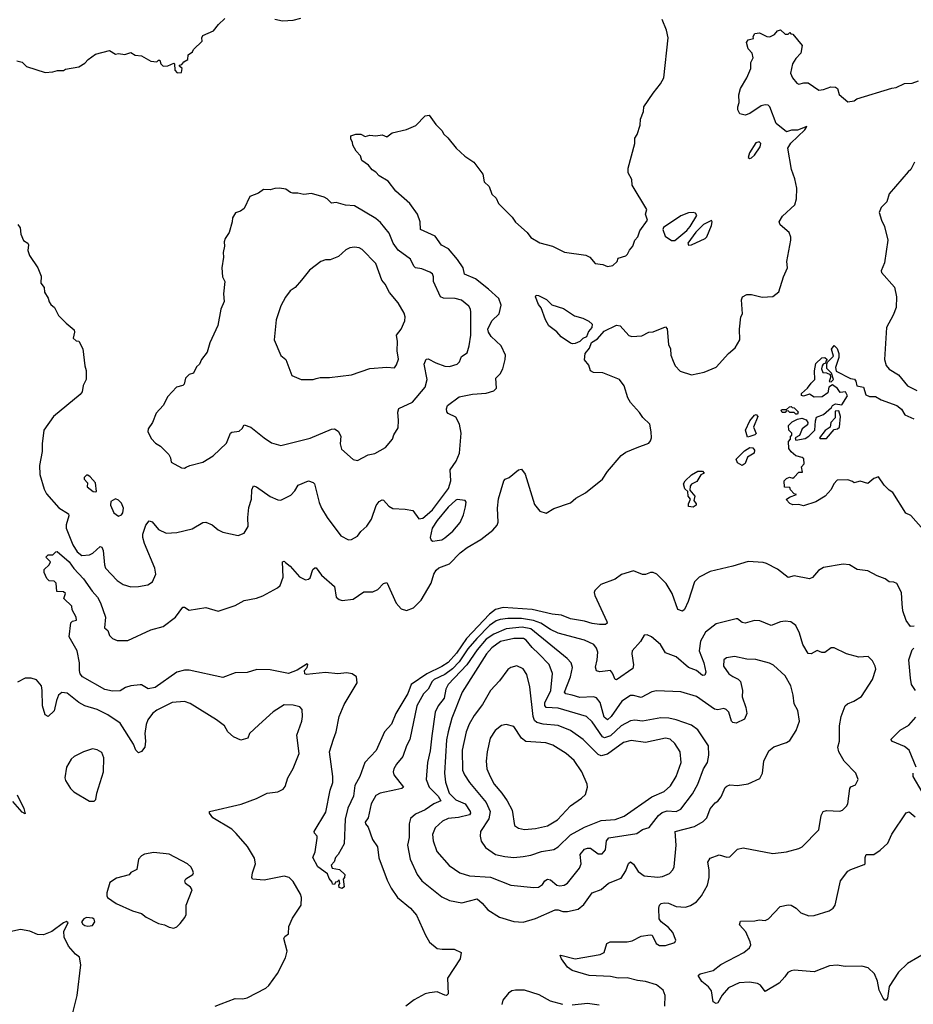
# Model space of a CAD drawing. Extents: x 2056909 to 2160450, y 827444 to 1016825.
# Tile 326 of 501: x 2065070 to 2070902, y 959347 to 965774. Entities that reach past the tile are written whole.
import ezdxf

# ---------------------------------------------------------------- set-up
doc = ezdxf.new("R2010")
doc.units = 0

msp = doc.modelspace()

# ---------------------------------------------------------------- linework, layer by layer
at = {"layer": '0CON10XD'}
for points in [[(2065050, 965505), (2065085, 965496.7), (2065115, 965468.8), (2065235, 965430), (2065285, 965433.8), (2065316.4, 965443.6), (2065355, 965443.3), (2065368.3, 965451.7), (2065455, 965466.7), (2065495, 965490), (2065517.5, 965515), (2065565, 965550), (2065655, 965572.5), (2065695, 965550), (2065715, 965553.3), (2065755, 965547.5), (2065795, 965560), (2065823.6, 965543.6), (2065865, 965537.5), (2065925, 965502.5), (2065965, 965500), (2065975, 965510), (2065985, 965510), (2065990, 965485), (2066005, 965470), (2066037, 965473), (2066075, 965490), (2066080, 965485), (2066082.5, 965445), (2066098.3, 965428.3), (2066125, 965430), (2066130, 965455), (2066111.7, 965471.7), (2066111.7, 965478.3), (2066128.3, 965481.7), (2066141.7, 965498.3), (2066166.4, 965513.6), (2066170, 965545), (2066196.4, 965563.6), (2066205, 965580), (2066260, 965635), (2066257.5, 965655), (2066265, 965670), (2066335, 965702.5), (2066367, 965743), (2066408.3, 965781.7)], [(2066735, 965776.7), (2066785, 965766.7), (2066855, 965770), (2066905, 965783.3)], [(2067728.6, 962545), (2067763.7, 962575), (2067867.5, 962715), (2067883, 962763), (2067878.9, 962835), (2067917.5, 962892.5), (2067939.6, 962945), (2067950.6, 963075), (2067939.2, 963135), (2067915, 963178.8), (2067865, 963203.8), (2067856.7, 963215), (2067854.2, 963235), (2067862.5, 963255), (2067937.9, 963312.1), (2068025, 963329.2), (2068115, 963336.2), (2068165, 963351.2), (2068181.7, 963368.3), (2068176.2, 963435), (2068205, 963463.3), (2068223.8, 963495), (2068238.8, 963555), (2068240, 963585), (2068211.2, 963645), (2068146.9, 963706.9), (2068129.2, 963735), (2068125.4, 963755), (2068151.1, 963808.9), (2068198.1, 963855), (2068211.7, 963911.7), (2068196.5, 963955), (2068128.5, 964015), (2068045, 964082.3), (2067972.2, 964112.3), (2067963.4, 964155), (2067927.8, 964207.8), (2067868.5, 964278.5), (2067822.3, 964302.3), (2067781.6, 964361.6), (2067685.5, 964405.5), (2067682.5, 964455), (2067666.7, 964505), (2067616, 964575), (2067525.5, 964655.5), (2067475, 964720), (2067415, 964754.2), (2067395, 964779.2), (2067370, 964795), (2067346.7, 964825), (2067303.3, 964855), (2067293.3, 964885), (2067266.2, 964915), (2067244.1, 964954.1), (2067242.5, 964975), (2067230, 964995), (2067230, 965015), (2067263.9, 965026.1), (2067295, 965026.7), (2067325, 965012.5), (2067355, 965020), (2067395, 965016.7), (2067435, 965023.3), (2067465, 965010), (2067500, 965035), (2067595, 965056.7), (2067656.1, 965083.9), (2067715, 965147.5), (2067741.7, 965151.7), (2067785, 965090), (2067825, 965050), (2067837, 965027), (2067863.9, 965003.9), (2067917.5, 964935), (2067975, 964883.3), (2068032.5, 964845), (2068093.3, 964765), (2068100, 964715), (2068133.8, 964685), (2068150, 964635), (2068178.3, 964608.3), (2068194, 964575), (2068283.8, 964485), (2068305, 964453.3), (2068382, 964385), (2068405, 964352), (2068465, 964318), (2068547.5, 964295), (2068625, 964256), (2068765, 964238), (2068790, 964225), (2068825, 964183.8), (2068876.4, 964176.4), (2068905, 964163.3), (2068940.7, 964169.3), (2068970, 964195), (2068975, 964217.5), (2069025, 964232.5), (2069036.2, 964243.8), (2069049.3, 964270.7), (2069071.2, 964295), (2069083.8, 964335), (2069104.2, 964355.8), (2069116.7, 964395), (2069167.5, 964465), (2069153.3, 964505), (2069162.5, 964535), (2069066.2, 964695), (2069065, 964730), (2069041.2, 964775), (2069040, 964805), (2069083.8, 964965), (2069085, 965000), (2069100, 965025), (2069120, 965085), (2069121.2, 965125), (2069140, 965175), (2069144, 965205), (2069204.5, 965295.5), (2069252.9, 965355), (2069273.8, 965395), (2069301.2, 965655), (2069291.2, 965705), (2069263.3, 965775)], [(2067231.2, 960668.8), (2067212, 960628), (2067194.4, 960555), (2067186.9, 960395), (2067148.8, 960325), (2067131.2, 960305), (2067122.5, 960277.5), (2067103.3, 960255), (2067110, 960235), (2067157.7, 960227.7), (2067191.2, 960195), (2067190, 960175), (2067180, 960165), (2067187.5, 960115), (2067175, 960103.3), (2067155, 960110), (2067152.5, 960125), (2067160, 960135), (2067155, 960160), (2067142.5, 960147.5), (2067130, 960145), (2067125, 960130), (2067111.7, 960131.7), (2067110, 960145), (2067088.3, 960168.3), (2067078.8, 960198.8), (2067014.7, 960244.7), (2066983.3, 960305), (2066997.4, 960342.6), (2067011.2, 960431.2), (2067010, 960445), (2066993.3, 960465), (2066992.5, 960475), (2067067.6, 960602.4), (2067095.9, 960745), (2067112.3, 960795), (2067113.8, 960835), (2067092, 960995), (2067118.3, 961078.3), (2067135.5, 961125), (2067155.4, 961225), (2067186.2, 961305), (2067271.9, 961445), (2067267.1, 961485), (2067238.8, 961505), (2067205, 961510.4), (2067145, 961503.9), (2067065, 961512.7), (2066940.6, 961500.6), (2066930, 961505), (2066927.5, 961525), (2066945.6, 961545), (2066950, 961565), (2066945, 961570), (2066880.8, 961529.2), (2066825, 961505.5), (2066705, 961531.1), (2066617, 961533), (2066555, 961512.5), (2066475, 961510.8), (2066395, 961480), (2066175, 961528.5), (2066145, 961528.8), (2066094.7, 961515.3), (2065954.3, 961414.3), (2065907, 961407), (2065865, 961432.5), (2065855, 961432.5), (2065795, 961426.7), (2065760, 961415), (2065726.1, 961393.9), (2065675, 961391.2), (2065625, 961402.5), (2065478.8, 961485), (2065465, 961503.3), (2065459.2, 961525), (2065459.2, 961575), (2065444.1, 961654.1), (2065392.5, 961745), (2065403, 961837), (2065415, 961847.5), (2065440, 961855), (2065437.5, 961875), (2065413, 961923), (2065410, 961945), (2065356.7, 961995), (2065368.3, 962028.3), (2065355, 962040), (2065311.7, 962041.7), (2065307, 962097), (2065295, 962110), (2065261.7, 962111.7), (2065247, 962127), (2065230, 962165), (2065230, 962185), (2065262.5, 962215), (2065270, 962235), (2065240, 962265), (2065255, 962280), (2065285, 962280), (2065305, 962300), (2065315, 962302.5), (2065392.9, 962235), (2065422.7, 962192.7), (2065485, 962124.3), (2065542.9, 962042.9), (2065577.1, 962005), (2065597.6, 961967.6), (2065629.6, 961875), (2065622.9, 961805), (2065645, 961786.7), (2065655.6, 961755), (2065674.7, 961734.7), (2065705, 961722.7), (2065775, 961721.5), (2065925, 961792.5), (2066006.2, 961813.8), (2066086, 961875), (2066135, 961940), (2066145, 961940), (2066175, 961920), (2066285, 961936.9), (2066365, 961913.3), (2066475, 961949.5), (2066535, 961983.6), (2066615, 961998.4), (2066656.3, 962013.7), (2066752, 962065), (2066769.6, 962080.4), (2066788.1, 962135), (2066784.2, 962235), (2066795, 962238.8), (2066805, 962231.2), (2066835, 962206), (2066895, 962138), (2066935, 962118.8), (2066955, 962121.2), (2066965, 962130), (2066982.5, 962185), (2066995, 962196.2), (2067005, 962196.2), (2067038.6, 962148.6), (2067124, 962075), (2067135.8, 962005), (2067155, 961988.6), (2067175, 961982.2), (2067245, 961990.6), (2067315, 962038.5), (2067375, 962038.8), (2067406.2, 962053.8), (2067444, 962095), (2067465, 962101.2), (2067526.9, 961965), (2067558.6, 961928.6), (2067595, 961918.1), (2067640.8, 961935), (2067689.5, 961985), (2067755, 962095.7), (2067773.1, 962155), (2067788.6, 962181.4), (2067805, 962195.3), (2067875, 962221.3), (2067945, 962293.9), (2067990.6, 962329.4), (2068079.6, 962380.4), (2068156.9, 962443.1), (2068185.3, 962474.7), (2068192.7, 962495), (2068187.9, 962585), (2068193.9, 962646.1), (2068228.8, 962765), (2068237.5, 962775), (2068265, 962786.2), (2068325, 962836), (2068345, 962840), (2068367.6, 962807.6), (2068429.1, 962609.1), (2068465, 962566.7), (2068505, 962553.3), (2068555.7, 962584.3), (2068665, 962621.4), (2068698.3, 962651.7), (2068762, 962685), (2068872.5, 962775), (2068905.6, 962825), (2068995, 962930), (2069025, 962952), (2069098.9, 962981.1), (2069175, 963010.8), (2069185.8, 963025), (2069192.5, 963045), (2069192, 963085), (2069182.5, 963135), (2069136.9, 963176.9), (2069115, 963210.6), (2069055.5, 963275.5), (2069039.2, 963305), (2069015, 963383.3), (2068984.5, 963425), (2068875, 963470), (2068815, 963471.9), (2068795, 963481.2), (2068785, 963520), (2068755, 963553.3), (2068759.3, 963595), (2068789.3, 963630.7), (2068802.4, 963667.6), (2068839.9, 963690.1), (2068885, 963740), (2068965, 963780.6), (2068988.8, 963775), (2069045, 963713.3), (2069065, 963706), (2069130.5, 963709.5), (2069175, 963733.8), (2069205, 963737.5), (2069285, 963768.8), (2069296.1, 963756.1), (2069304.3, 963655), (2069317.5, 963625), (2069319.2, 963585), (2069333.8, 963545), (2069348, 963515), (2069379.5, 963479.5), (2069455, 963456), (2069537.3, 963472.7), (2069615, 963506.2), (2069695.8, 963595), (2069738.3, 963631.7), (2069769.2, 963685), (2069767.5, 963755), (2069776.7, 963835), (2069786.2, 963855), (2069780.8, 963945), (2069786.2, 963965), (2069815, 963980), (2069845, 963980), (2069915, 963964), (2069985, 963966.7), (2070025, 963997.5), (2070053.8, 964095), (2070080, 964155), (2070075.9, 964195.9), (2070102, 964335), (2070102, 964355), (2070091.2, 964385), (2070033.8, 964435), (2070026.2, 964455), (2070047.9, 964492.1), (2070128, 964565), (2070140, 964605), (2070140.6, 964675), (2070128.1, 964735), (2070106.5, 964796.5), (2070082.9, 964935), (2070102.5, 964967.5), (2070193.8, 965055), (2070206, 965076), (2070146.4, 965053.6), (2070107.9, 965052.1), (2070075, 965041.4), (2070007.3, 965097.3), (2069965.4, 965205), (2069955, 965216.4), (2069935, 965218.8), (2069909.1, 965210.9), (2069835, 965161.1), (2069805, 965150), (2069770, 965160), (2069757.5, 965185), (2069757.5, 965205), (2069766.1, 965233.9), (2069763.9, 965283.9), (2069774, 965325), (2069816.2, 965395), (2069842.5, 965455), (2069842.5, 965495), (2069856.7, 965525), (2069850, 965555), (2069823.3, 965585), (2069812.5, 965625), (2069825, 965642.5), (2069858.3, 965651.7), (2069857.5, 965665), (2069866.7, 965683.3), (2069898.3, 965688.3), (2069945, 965663.8), (2069965, 965663.3), (2069995, 965677.5), (2070015, 965702.5), (2070035, 965707.5), (2070065, 965680), (2070085, 965680), (2070095, 965690), (2070101.7, 965681.7), (2070115, 965680), (2070176.7, 965605), (2070166.7, 965555), (2070135, 965521.2), (2070114, 965485), (2070101.2, 965425), (2070113.3, 965395), (2070140.7, 965360.7), (2070155, 965353.3), (2070187, 965363), (2070215, 965362.5), (2070285, 965313.8), (2070315, 965318), (2070364.1, 965335.9), (2070395, 965333.3), (2070406.7, 965325), (2070417.5, 965285), (2070475, 965237.5), (2070515, 965243.8), (2070533, 965257), (2070762.1, 965327.9), (2070789.3, 965330.7), (2070845, 965357.5), (2070895, 965360), (2070935, 965374.2)], [(2069835, 964868), (2069845, 964871.9), (2069865, 964890), (2069901.4, 964945), (2069905.7, 964965), (2069895, 964976.2), (2069875, 964971.2), (2069831.9, 964905), (2069824.3, 964874.3), (2069835, 964868)], [(2070910, 964845), (2070885, 964796.7), (2070869.2, 964780.8), (2070745, 964636.7), (2070728, 964585), (2070692, 964548), (2070679.4, 964515), (2070694.3, 964465), (2070714.4, 964425), (2070735.5, 964335), (2070713.2, 964186.8), (2070692.9, 964135), (2070694.2, 964125), (2070778.7, 964028.7), (2070792.5, 963965), (2070790, 963895), (2070770, 963845), (2070725.8, 963764.2), (2070713.1, 963555), (2070725, 963516.7), (2070745, 963493.8), (2070805, 963456), (2070864.7, 963384.7), (2070925, 963353.1)], [(2066145, 962847.5), (2066155, 962852.5), (2066180, 962865), (2066265, 962886.7), (2066332.3, 962927.7), (2066420.3, 963009.7), (2066445, 963076), (2066455, 963082.5), (2066501.2, 963088.8), (2066521.2, 963105), (2066535, 963130), (2066578, 963115), (2066664.6, 963044.6), (2066713, 963013), (2066775, 962994.2), (2066965, 963042.5), (2067105, 963100.6), (2067125, 963102.5), (2067148.3, 963088.3), (2067165.7, 963055), (2067161.4, 963005), (2067169.7, 962969.7), (2067245, 962902.5), (2067275, 962897.5), (2067345, 962933.8), (2067387.7, 962942.3), (2067457.7, 962982.3), (2067503.3, 963035), (2067511.2, 963065), (2067538.9, 963111.1), (2067542.9, 963157.1), (2067537, 963213), (2067545, 963236), (2067632.9, 963277.1), (2067716.5, 963375), (2067728.8, 963425), (2067708.8, 963525), (2067721.5, 963558.5), (2067735, 963561.4), (2067785, 963533.5), (2067845, 963511.8), (2067875, 963510.4), (2067925, 963525.7), (2067939.4, 963540.6), (2067954, 963576), (2067989.8, 963600.2), (2068003.6, 963645), (2068013.1, 963715), (2068013.5, 963865), (2068011.9, 963885), (2068001.4, 963905), (2067952.3, 963942.3), (2067912.5, 963955), (2067835, 963957.3), (2067815, 963965.6), (2067770, 964065), (2067770.6, 964095), (2067762.9, 964115), (2067747, 964127), (2067695, 964146.9), (2067653.6, 964153.6), (2067642.1, 964165), (2067620.6, 964210.6), (2067538.7, 964268.7), (2067506.7, 964315), (2067480.7, 964380.7), (2067425, 964450), (2067395, 964476), (2067255, 964559.2), (2067195, 964564.3), (2067135, 964580), (2067105, 964576.2), (2067076, 964605), (2067056.2, 964615), (2066975, 964640), (2066925, 964632.5), (2066885, 964642), (2066852.3, 964642.3), (2066836.4, 964646.4), (2066807.3, 964667.3), (2066765, 964673.8), (2066735, 964673.3), (2066705, 964663.3), (2066660, 964665), (2066628.3, 964641.7), (2066570.7, 964619.3), (2066535, 964542.5), (2066510, 964525), (2066477, 964513), (2066458.3, 964481.7), (2066456.7, 964455), (2066436, 964385), (2066410, 964345), (2066403.3, 964325), (2066406.2, 964295), (2066396.7, 964255), (2066400, 964225), (2066388.8, 964155), (2066393.8, 964095), (2066408, 964065), (2066398.8, 963985), (2066403.8, 963935), (2066383.3, 963885), (2066362.3, 963777.7), (2066310, 963665), (2066293.3, 963605), (2066256.7, 963555), (2066243.3, 963525), (2066222.7, 963507.3), (2066205, 963467.5), (2066175, 963457.5), (2066152.5, 963435), (2066143.3, 963395), (2066135, 963386.7), (2066092.5, 963375), (2066036.7, 963315), (2066006.2, 963255), (2065960, 963205), (2065936.1, 963143.9), (2065907, 963103), (2065906.7, 963085), (2065929.3, 963039.3), (2065955, 963010), (2065989.5, 962989.5), (2066043.3, 962935), (2066053.3, 962915), (2066057.5, 962885), (2066125, 962850), (2066145, 962847.5)], [(2069345, 964333.3), (2069422.9, 964397.1), (2069446.3, 964423.7), (2069488.6, 964495), (2069481.1, 964511.1), (2069465, 964516.5), (2069435, 964513.1), (2069385, 964494.3), (2069271.7, 964418.3), (2069267.5, 964405), (2069282.1, 964362.1), (2069323.4, 964333.4), (2069345, 964333.3)], [(2069435, 964301.4), (2069455, 964303.8), (2069543.4, 964346.6), (2069553.4, 964356.6), (2069585, 964431.2), (2069589.4, 964455), (2069585, 964463.8), (2069532.7, 964437.3), (2069482.2, 964387.8), (2069430.6, 964315), (2069435, 964301.4)], [(2065058.1, 964438.1), (2065072, 964415), (2065076.7, 964375), (2065093.9, 964333.9), (2065122.5, 964315), (2065127.5, 964305), (2065123, 964267), (2065133.3, 964235), (2065187.5, 964155), (2065209.3, 964099.3), (2065207.5, 964055), (2065230, 964025), (2065232.5, 963995), (2065255.9, 963955.9), (2065262.3, 963932.3), (2065272.5, 963915), (2065297.5, 963895), (2065323.9, 963843.9), (2065373.3, 963793.3), (2065425, 963750), (2065427.5, 963735), (2065417.5, 963695), (2065438.3, 963678.3), (2065456.4, 963676.4), (2065482.5, 963625), (2065493.9, 963513.9), (2065502.5, 963485), (2065502.5, 963425), (2065483.6, 963386.4), (2065476.7, 963345), (2065465, 963327.5), (2065290, 963185), (2065228, 963095), (2065215.7, 963005), (2065215.5, 962955), (2065199.1, 962865), (2065200, 962805), (2065229.3, 962709.3), (2065245, 962678.8), (2065325, 962588.5), (2065389.1, 962549.1), (2065391.2, 962535), (2065373.7, 962476.3), (2065373.5, 962455), (2065415.7, 962345.7), (2065445, 962301.3), (2065475, 962277.6), (2065525, 962281.1), (2065547.7, 962292.3), (2065593.8, 962335), (2065605, 962330.8), (2065615, 962308.8), (2065622.9, 962215), (2065630.5, 962195), (2065705, 962112.9), (2065745, 962087.1), (2065795, 962071.1), (2065845, 962073.3), (2065905, 962085.6), (2065935.7, 962105), (2065958.1, 962155), (2065950.5, 962195), (2065883.9, 962355), (2065873.2, 962395), (2065873.8, 962415), (2065892.5, 962475), (2065915, 962503.8), (2065935, 962496.7), (2065975, 962445.8), (2066025, 962422.5), (2066095, 962427.1), (2066195, 962450), (2066265, 962491.4), (2066285, 962494.3), (2066325, 962476.7), (2066364.2, 962444.2), (2066395, 962428.8), (2066495, 962407.5), (2066535, 962423.3), (2066560, 962465), (2066557.5, 962525), (2066565, 962590), (2066581.9, 962645), (2066585.6, 962704.4), (2066595, 962731.2), (2066615, 962725.8), (2066705, 962661.4), (2066755, 962640), (2066775, 962638), (2066839.4, 962670.6), (2066865, 962698.8), (2066886.7, 962735), (2066955, 962764.2), (2066984.2, 962754.2), (2066994.3, 962744.3), (2067025, 962623.3), (2067040, 962585), (2067075.7, 962525), (2067165.8, 962405.8), (2067215, 962380), (2067235, 962381.2), (2067275, 962402), (2067296.5, 962433.5), (2067335, 962469.2), (2067365, 962514), (2067396.3, 962603.7), (2067415, 962628.1), (2067435, 962640), (2067445, 962638), (2067478.9, 962598.9), (2067505, 962583.3), (2067585, 962580), (2067635, 962570), (2067675.4, 962515.4), (2067699.7, 962520.3), (2067728.6, 962545)], [(2066985, 963426.2), (2067005, 963431.2), (2067030.5, 963439.5), (2067090.5, 963439.5), (2067235, 963456.2), (2067355, 963497.5), (2067466.1, 963506.1), (2067515, 963501.2), (2067529.5, 963520.5), (2067542.3, 963557.7), (2067532.4, 963612.4), (2067535.4, 963674.6), (2067529.5, 963715), (2067558.6, 963755), (2067582.3, 963807.7), (2067585.8, 963835), (2067579.1, 963859.1), (2067538.8, 963925), (2067483.1, 963993.1), (2067455, 964048.8), (2067432.5, 964075), (2067395, 964181.9), (2067305, 964274.4), (2067285.4, 964285.4), (2067255, 964290), (2067225, 964284.3), (2067198.7, 964271.3), (2067151.2, 964228.8), (2067095, 964207.5), (2067065, 964206), (2067035, 964196.2), (2066960.3, 964139.7), (2066908.8, 964075), (2066866.7, 964025), (2066835.7, 964004.3), (2066805, 963963.3), (2066774.5, 963905.5), (2066744.3, 963815), (2066731.2, 963685), (2066773, 963583), (2066806.7, 963555), (2066845, 963452.5), (2066906.4, 963426.4), (2066985, 963426.2)], [(2068677.3, 963657.3), (2068663.4, 963663.4), (2068603.6, 963703.6), (2068575.6, 963735.6), (2068523.3, 963775), (2068501.2, 963815), (2068472.7, 963892.7), (2068456.7, 963915), (2068436.7, 963965), (2068440, 963975), (2068455, 963973.8), (2068507, 963947), (2068543.1, 963913.1), (2068618.8, 963888.8), (2068690.3, 963840.3), (2068745.4, 963825.4), (2068785, 963805.8), (2068806.8, 963786.8), (2068804.3, 963765), (2068781.4, 963738.6), (2068768.7, 963705), (2068746, 963694), (2068725, 963674), (2068695, 963661.5), (2068677.3, 963657.3)], [(2070967.5, 962445), (2070885, 962537.5), (2070854.1, 962554.1), (2070768.3, 962688.3), (2070745, 962702.5), (2070712.5, 962735), (2070675, 962790), (2070645, 962780), (2070605, 962747.5), (2070555, 962762.5), (2070530, 962755), (2070515, 962750), (2070505, 962760), (2070475, 962770), (2070405, 962768.8), (2070383.3, 962745), (2070365, 962707.5), (2070325.8, 962664.2), (2070265, 962628), (2070185, 962601.2), (2070155, 962610), (2070115, 962607.5), (2070096.7, 962616.7), (2070071.7, 962641.7), (2070093, 962657), (2070140, 962675), (2070125, 962680), (2070100, 962705), (2070095, 962720), (2070061.7, 962721.7), (2070060, 962765), (2070075, 962780), (2070093, 962787), (2070115, 962782.5), (2070125, 962787.5), (2070155, 962820), (2070178.3, 962821.7), (2070172.5, 962855), (2070190, 962875), (2070188.3, 962908.3), (2070177, 962917), (2070135, 962927.5), (2070104, 962954), (2070090, 962975), (2070088.3, 963021.7), (2070100, 963035), (2070100, 963055), (2070108.3, 963061.7), (2070110, 963075), (2070090, 963095), (2070087.5, 963125), (2070111.7, 963148.3), (2070145, 963167.5), (2070175, 963173.3), (2070202.3, 963162.3), (2070213.8, 963145), (2070210.5, 963129.5), (2070177, 963103), (2070159.3, 963060.7), (2070130, 963045), (2070135, 963030), (2070195, 963040), (2070220, 963055), (2070260, 963095), (2070262.5, 963155), (2070270.7, 963179.3), (2070315, 963197.5), (2070368.3, 963241.7), (2070373.6, 963256.4), (2070393, 963267), (2070435, 963260), (2070471.7, 963318.3), (2070460, 963345), (2070425, 963340), (2070407.7, 963367.7), (2070375, 963390), (2070350, 963375), (2070345, 963337.5), (2070307, 963313), (2070255, 963310), (2070225, 963330), (2070185, 963317.5), (2070171.7, 963321.7), (2070172.5, 963335), (2070211.7, 963368.3), (2070235, 963402.5), (2070260, 963425), (2070257, 963483), (2070265, 963530), (2070305, 963567.5), (2070325, 963570), (2070340, 963555), (2070330, 963545), (2070328.3, 963531.7), (2070313.3, 963526.7), (2070307.5, 963515), (2070302.5, 963495), (2070311.7, 963471.7), (2070335, 963470), (2070358.3, 963458.3), (2070361.7, 963438.3), (2070351.7, 963411.7), (2070365, 963410), (2070380, 963425), (2070367, 963467), (2070338.3, 963498.3), (2070337.5, 963525), (2070341.7, 963538.3), (2070381.7, 963578.3), (2070367, 963623), (2070385, 963647.5), (2070405, 963627.5), (2070416, 963595), (2070415, 963570), (2070393, 963503), (2070399.3, 963479.3), (2070492.3, 963432.3), (2070517.3, 963427.3), (2070526.2, 963415), (2070533.6, 963383.6), (2070576.7, 963375), (2070592.5, 963325), (2070615, 963313.8), (2070655, 963314), (2070693.1, 963293.1), (2070795, 963256.7), (2070825, 963232), (2070845.6, 963195.6), (2070905, 963168)], [(2070145, 963200), (2070135, 963200), (2070125, 963210), (2070095, 963210), (2070085, 963220), (2070071.7, 963218.3), (2070065, 963210), (2070045, 963210), (2070040, 963225), (2070045, 963230), (2070075, 963230), (2070093, 963247), (2070105, 963250), (2070111.7, 963241.7), (2070125, 963240), (2070150, 963215), (2070145, 963200)], [(2069820, 963050), (2069807.5, 963095), (2069833.9, 963156.1), (2069865, 963192.5), (2069877, 963197), (2069886.7, 963185), (2069858.8, 963115), (2069876, 963074), (2069867.5, 963065), (2069835, 963053.3), (2069820, 963050)], [(2070335, 963040), (2070385, 963100), (2070407, 963103), (2070420, 963115), (2070427.5, 963185), (2070415, 963220), (2070391.7, 963218.3), (2070392.5, 963175), (2070362.5, 963145), (2070360, 963115), (2070327, 963093), (2070290, 963045), (2070295, 963040), (2070335, 963040)], [(2069785, 962863.8), (2069755, 962882.5), (2069746.7, 962905), (2069799.3, 962960.7), (2069835, 962981.2), (2069855, 962978.8), (2069866, 962965), (2069863.8, 962945), (2069820.7, 962919.3), (2069805, 962877.5), (2069785, 962863.8)], [(2065565, 962692.5), (2065570, 962695), (2065565, 962750), (2065529.3, 962789.3), (2065515, 962800), (2065505, 962800), (2065490, 962785), (2065490, 962775), (2065511.7, 962751.7), (2065510, 962725), (2065550, 962695), (2065565, 962692.5)], [(2069465, 962592.5), (2069435, 962597.5), (2069434.2, 962615), (2069446.7, 962645), (2069432.5, 962665), (2069430, 962695), (2069411.7, 962711.7), (2069402, 962745), (2069413.8, 962765), (2069455, 962804), (2069495, 962827.5), (2069526.1, 962826.1), (2069536.7, 962815), (2069515, 962802.5), (2069489.7, 962760.3), (2069455, 962743.3), (2069445, 962730), (2069442.5, 962702.5), (2069476.7, 962665), (2069470, 962635), (2069483.8, 962615), (2069483.8, 962605), (2069465, 962592.5)], [(2065715, 962532.5), (2065735, 962542.5), (2065743.3, 962555), (2065748, 962585), (2065735, 962617.5), (2065715, 962637.5), (2065695, 962647.5), (2065665, 962630), (2065662.5, 962605), (2065683.8, 962555), (2065715, 962532.5)], [(2067765, 962370.8), (2067795, 962374), (2067825, 962380), (2067845, 962392.9), (2067895.8, 962435), (2067945, 962492), (2067967.2, 962542.8), (2067979.4, 962595), (2067982.9, 962625), (2067976.4, 962636.4), (2067925, 962642.5), (2067915, 962638.8), (2067865, 962592.9), (2067794.2, 962505.8), (2067762.2, 962455), (2067748.5, 962395), (2067755, 962376.2), (2067765, 962370.8)], [(2070907.5, 961815), (2070883.9, 961813.9), (2070855, 961853.3), (2070833.1, 961915), (2070828.3, 961961.7), (2070825.5, 962035), (2070795, 962094), (2070775, 962102.5), (2070744.2, 962104.2), (2070717.5, 962125), (2070665, 962144.2), (2070605, 962177.1), (2070535, 962186), (2070485, 962216), (2070445, 962220), (2070315, 962197.3), (2070282.3, 962177.7), (2070245, 962133.1), (2070225, 962124.6), (2070125, 962144), (2070085, 962132.9), (2070015, 962188.1), (2069943.7, 962223.7), (2069921.1, 962231.1), (2069825, 962238.6), (2069725, 962206.9), (2069575, 962172.9), (2069505, 962135.7), (2069473.3, 962105), (2069433.4, 961976.6), (2069409.2, 961925), (2069395, 961914.4), (2069364.4, 961925), (2069328.7, 962028.7), (2069288.6, 962095), (2069228.8, 962155), (2069205, 962165.8), (2069185.9, 962165.9), (2069155, 962152.2), (2069135, 962151.9), (2069075, 962177.5), (2068998.3, 962151.7), (2068955, 962122.5), (2068861.7, 962088.3), (2068822.6, 962047.4), (2068818.1, 962035), (2068822.5, 962015), (2068902.5, 961845), (2068903.8, 961835), (2068892.7, 961827.3), (2068854.5, 961825.5), (2068805, 961832.4), (2068755, 961848.1), (2068665, 961863.1), (2068605, 961886.2), (2068545, 961892.9), (2068414.8, 961924.8), (2068225, 961936.5), (2068175, 961923.5), (2068135, 961893), (2067985.6, 961734.4), (2067920.6, 961639.4), (2067865, 961578.7), (2067825, 961552.8), (2067726.3, 961505), (2067624.7, 961435), (2067603.5, 961375), (2067524.1, 961245), (2067496.2, 961175), (2067450.8, 961125), (2067395.3, 961004.7), (2067321.1, 960925), (2067290, 960835), (2067256.5, 960775), (2067248.5, 960705), (2067231.2, 960668.8)], [(2069280.6, 959335), (2069281.8, 959405), (2069268.8, 959438.8), (2069225, 959474.6), (2069155, 959496.6), (2069101.9, 959501.9), (2069035, 959519.2), (2068975, 959517.7), (2068925, 959527.6), (2068786.1, 959536.1), (2068675, 959567.1), (2068645, 959588.6), (2068605.7, 959645), (2068597.5, 959665), (2068601.7, 959668.3), (2068695, 959643.9), (2068858.3, 959671.7), (2068884.1, 959685.9), (2068901.2, 959745), (2068924.4, 959755.6), (2069035, 959755.7), (2069067.5, 959762.5), (2069125, 959792), (2069185, 959801.2), (2069197.7, 959797.7), (2069224.2, 959745), (2069245, 959731.4), (2069285, 959731.4), (2069345, 959751.2), (2069351.2, 959765), (2069332.5, 959815), (2069305, 959849.2), (2069255.7, 959885.7), (2069244.2, 959904.2), (2069241.2, 959975), (2069246.2, 959995), (2069256.7, 960005), (2069275, 960009.5), (2069305, 960006.4), (2069355, 959984.5), (2069415, 959981.8), (2069448.1, 959991.9), (2069485.8, 960015), (2069519.2, 960055), (2069558.6, 960125), (2069568.5, 960175), (2069570, 960225), (2069561.4, 960275), (2069575, 960302), (2069635, 960322.5), (2069685, 960307.1), (2069705, 960310), (2069755, 960358.8), (2069791.2, 960368.8), (2069985, 960331.9), (2070075, 960341.4), (2070155, 960364), (2070176.2, 960375), (2070286, 960485), (2070300.9, 960579.1), (2070314.1, 960605.9), (2070335, 960612.9), (2070422.7, 960607.3), (2070440, 960615), (2070465, 960641.2), (2070474.3, 960655.7), (2070487.5, 960755), (2070495, 960765.8), (2070525, 960780), (2070542, 960815), (2070526, 960855), (2070451.2, 960935), (2070416, 960995), (2070410, 961025), (2070419.2, 961065), (2070420, 961165), (2070430, 961225), (2070456.7, 961295), (2070471.7, 961308.3), (2070513.9, 961326.1), (2070563, 961357), (2070635, 961467.5), (2070656.2, 961535), (2070653.3, 961555), (2070635, 961590), (2070607, 961617), (2070546.4, 961613.6), (2070465, 961633.8), (2070385, 961673.3), (2070365, 961673.3), (2070325, 961643.8), (2070305, 961643.8), (2070275, 961657.5), (2070235, 961634.3), (2070215, 961637.5), (2070180.6, 961695), (2070159.3, 961769.3), (2070135, 961820), (2070102.7, 961842.7), (2070065, 961848.6), (2070035, 961844.3), (2069975, 961819.2), (2069900.8, 961850.8), (2069865, 961851.4), (2069805, 961836), (2069785, 961840), (2069755, 961863.3), (2069745, 961863.8), (2069615, 961830), (2069545, 961776.9), (2069512.5, 961717.5), (2069504.3, 961655), (2069535.3, 961575), (2069548.2, 961515), (2069542, 961495), (2069525, 961493.8), (2069486.6, 961526.6), (2069435, 961546.5), (2069355, 961615.5), (2069285, 961641.4), (2069251.4, 961695), (2069193.3, 961745), (2069165, 961758.8), (2069145, 961756.7), (2069122, 961715), (2069067.8, 961655), (2069065.5, 961635), (2069076.3, 961563.7), (2069071.7, 961538.3), (2068964.5, 961464.5), (2068955, 961467.5), (2068939.4, 961509.4), (2068925, 961525.5), (2068855, 961516.7), (2068834.2, 961524.2), (2068827.9, 961547.9), (2068839.6, 961595), (2068842.3, 961645), (2068835, 961672), (2068816, 961695), (2068755, 961724.5), (2068585, 961769.5), (2068535, 961792.9), (2068471.2, 961835), (2068423.4, 961853.4), (2068344.5, 961864.5), (2068254.8, 961865.2), (2068205, 961858.9), (2068180.4, 961849.6), (2068135, 961818.8), (2068053.1, 961735), (2067995, 961666.7), (2067936.9, 961583.1), (2067895, 961537.3), (2067845, 961499.7), (2067775, 961466.5), (2067762.5, 961455), (2067735.3, 961405), (2067705.9, 961374.1), (2067661.6, 961295), (2067616.9, 961075), (2067594.4, 961035), (2067570, 960965), (2067528.6, 960915), (2067512.2, 960885), (2067507.8, 960865), (2067512.2, 960845), (2067574, 960765), (2067563.3, 960755), (2067525, 960747.3), (2067421.2, 960725), (2067395, 960710), (2067362.5, 960655), (2067342.9, 960565), (2067325, 960536), (2067325.6, 960525), (2067343.6, 960503.6), (2067372.4, 960422.4), (2067404.4, 960375), (2067413.8, 960303.8), (2067468, 960158), (2067494.4, 960105), (2067535, 960044.3), (2067620.8, 959975), (2067659.8, 959929.8), (2067718.3, 959798.3), (2067745, 959752.5), (2067795, 959712), (2067826.1, 959706.1), (2067905, 959707.5), (2067951.2, 959685), (2067944.2, 959645), (2067862.7, 959517.3), (2067865.8, 959415), (2067856.2, 959403.8), (2067845, 959406.2), (2067795, 959428.8), (2067745, 959422.5), (2067715, 959416.2), (2067644.5, 959375.5), (2067588.8, 959335)], [(2068355, 959884.3), (2068435, 959906.9), (2068565, 959963.3), (2068585, 959964.4), (2068615, 959952.5), (2068645, 959952.7), (2068715, 959968.6), (2068751.2, 959998.8), (2068805.7, 960074.3), (2068864.5, 960095.5), (2068912.6, 960137.4), (2068995, 960171.4), (2069025, 960217.5), (2069042.7, 960267.3), (2069055, 960277.5), (2069075, 960262.5), (2069105.6, 960215), (2069145, 960186.4), (2069235, 960177.5), (2069265, 960182.2), (2069309.7, 960200.3), (2069332, 960225), (2069340.8, 960245), (2069353.1, 960386.9), (2069347.5, 960475), (2069472.7, 960507.3), (2069529.6, 960540.4), (2069554.4, 960565), (2069576.7, 960623.3), (2069608.5, 960661.5), (2069626.6, 960673.4), (2069648.7, 960701.3), (2069675, 960763.3), (2069685, 960770.8), (2069705, 960779.2), (2069754.3, 960774.3), (2069825, 960786.9), (2069899.7, 960820.3), (2069918.1, 960855), (2069926.7, 960935), (2069959.4, 961000.6), (2069991.7, 961028.3), (2070074.3, 961055.7), (2070095, 961070), (2070138.1, 961135), (2070158.6, 961195), (2070147.5, 961265), (2070125, 961307.5), (2070118.1, 961365), (2070101.9, 961425), (2070065, 961491.4), (2069989.8, 961559.8), (2069963.4, 961573.4), (2069875, 961598.6), (2069815, 961599.4), (2069735, 961616.5), (2069681.9, 961608.1), (2069664.4, 961595.6), (2069662.2, 961555), (2069697.5, 961505), (2069723.3, 961486.7), (2069759.4, 961469.4), (2069774.7, 961454.7), (2069786.4, 961395), (2069785.5, 961355), (2069809.6, 961285), (2069815.6, 961245), (2069801.1, 961208.9), (2069745, 961182.5), (2069725, 961185.8), (2069714.6, 961194.6), (2069697.1, 961255), (2069681.3, 961271.3), (2069665, 961277.1), (2069625, 961269.1), (2069605, 961272.7), (2069485.9, 961355.9), (2069385, 961387.5), (2069225, 961393.5), (2069195, 961387.8), (2069125, 961349.6), (2069075, 961363.6), (2069055, 961363.5), (2069000.4, 961325), (2068930, 961225), (2068905, 961203.8), (2068885, 961221.1), (2068857.4, 961317.4), (2068835, 961347.5), (2068815, 961353.8), (2068725, 961349.1), (2068675, 961365.9), (2068634.3, 961374.2), (2068624.7, 961385), (2068663.8, 961485), (2068677.5, 961545), (2068668, 961575), (2068643.8, 961605), (2068405, 961798.6), (2068348.5, 961808.5), (2068245, 961799), (2068165, 961763.7), (2068115, 961730.7), (2068055, 961660.2), (2067987.1, 961562.9), (2067865.3, 961435), (2067851.6, 961405), (2067839.3, 961345), (2067800, 961295), (2067781.8, 961255), (2067758.9, 961098.9), (2067749.4, 961000.6), (2067731.5, 960925), (2067723.1, 960815), (2067743.1, 960765), (2067801.1, 960705), (2067818.9, 960675), (2067773.5, 960656.5), (2067715, 960616.2), (2067652.1, 960587.9), (2067620.7, 960559.3), (2067611.1, 960525), (2067611.5, 960435), (2067601.1, 960385), (2067617.3, 960295), (2067663.1, 960195), (2067693.7, 960153.7), (2067825, 960048.8), (2067875, 960025.4), (2067955, 960010.4), (2068055.5, 960035.5), (2068088.3, 960008.3), (2068125, 959962.9), (2068200, 959915), (2068295, 959887.5), (2068355, 959884.3)], [(2068425, 960109.5), (2068455, 960112.5), (2068480.9, 960129.1), (2068496.4, 960153.6), (2068515, 960163.1), (2068535, 960158.9), (2068575, 960125.6), (2068595, 960119.5), (2068623.8, 960125), (2068645, 960137.8), (2068723.9, 960235), (2068734, 960265), (2068727.1, 960325), (2068755, 960359.1), (2068775, 960367.3), (2068795, 960365.5), (2068845, 960328.8), (2068871.2, 960328.8), (2068892.2, 960355), (2068898.8, 960415), (2068915, 960433.1), (2069097.5, 960462.5), (2069135, 960487.1), (2069178.5, 960501.5), (2069239.7, 960580.3), (2069261.9, 960598.1), (2069295, 960609.5), (2069355, 960605.4), (2069385, 960620.9), (2069459.9, 960720.1), (2069495.4, 960785), (2069532.7, 960885), (2069559.6, 960925), (2069567.6, 960972.4), (2069565.6, 961035), (2069495, 961138.1), (2069455, 961168.2), (2069355, 961203.2), (2069305.4, 961214.6), (2069255, 961217.5), (2069135.3, 961194.7), (2069085, 961200.9), (2069057.1, 961197.1), (2068995, 961165.8), (2068925, 961100), (2068885.6, 961085.6), (2068874, 961094), (2068805, 961191.2), (2068768.6, 961225), (2068585, 961281.2), (2068504.8, 961284.8), (2068496.7, 961296.7), (2068496.5, 961315), (2068536.2, 961395), (2068547.1, 961507.1), (2068525.4, 961565), (2068458.2, 961635), (2068415.2, 961675.2), (2068374.8, 961724.8), (2068358, 961735), (2068295, 961735.3), (2068207.8, 961715), (2068151.3, 961675), (2068115.8, 961635), (2067958, 961385), (2067888.9, 961215), (2067865, 961126.2), (2067855.7, 961074.3), (2067841.6, 960855), (2067847.9, 960797.9), (2067873.2, 960725), (2067915, 960681.6), (2067977.2, 960655), (2068009.3, 960605), (2068012.1, 960595), (2068005, 960584), (2067932.9, 960567.1), (2067865, 960559.2), (2067828.2, 960541.8), (2067781.3, 960498.7), (2067763.8, 960455), (2067767.5, 960415), (2067793.1, 960345), (2067873, 960253), (2067942, 960205), (2068006.2, 960186.2), (2068142.8, 960177.2), (2068275, 960125.6), (2068425, 960109.5)], [(2070916.2, 961395), (2070889.5, 961435), (2070883.8, 961475), (2070872.1, 961595), (2070895, 961660), (2070905, 961671.2)], [(2068295, 960305.5), (2068355, 960312.7), (2068405, 960321.5), (2068475, 960344.5), (2068555, 960356.7), (2068583.1, 960375), (2068665, 960452.5), (2068755, 960504.2), (2068865, 960547.5), (2068955.8, 960554.2), (2069015, 960574.6), (2069195, 960701.6), (2069275, 960736.8), (2069316.4, 960773.6), (2069353.8, 960835), (2069386, 960925), (2069380.9, 960995), (2069345, 961050.6), (2069315, 961077.1), (2069285, 961084.6), (2069155, 961056.8), (2069060.9, 961069.1), (2069010, 961055), (2068905, 960979.1), (2068865, 960968.7), (2068845, 960978.2), (2068746.2, 961076.2), (2068663.5, 961133.5), (2068585, 961166.7), (2068485.8, 961175.8), (2068445, 961186.5), (2068430.2, 961200.2), (2068420.6, 961225), (2068398.6, 961418.6), (2068380.3, 961500.3), (2068355, 961536.2), (2068315, 961556.7), (2068275, 961546), (2068255, 961533.3), (2068201.3, 961458.7), (2068142.9, 961395), (2068091.1, 961305), (2068035, 961232.9), (2068003.6, 961176.4), (2067983.8, 961125), (2067956.6, 961005), (2067960, 960875), (2067972.1, 960845), (2068004.5, 960795), (2068114.4, 960664.4), (2068139.7, 960605), (2068132.5, 960557.5), (2068077.3, 960475), (2068074.6, 960445), (2068082.1, 960412.1), (2068110.4, 960370.4), (2068175, 960324.6), (2068235, 960310.9), (2068295, 960305.5)], [(2066482.2, 960462.2), (2066455, 960490.8), (2066330, 960565), (2066307.5, 960595), (2066307.5, 960605), (2066515.8, 960654.2), (2066615, 960691.2), (2066684.3, 960725.7), (2066755, 960734.2), (2066788.7, 960751.3), (2066801.7, 960768.3), (2066819.4, 960825), (2066854.1, 960885.9), (2066894.4, 960985), (2066879.4, 961105), (2066910.8, 961195), (2066915.8, 961225.8), (2066912.3, 961272.3), (2066898.8, 961288.8), (2066855, 961299.4), (2066795, 961301.5), (2066724.6, 961255.4), (2066629.6, 961170.4), (2066570.5, 961115), (2066558.8, 961085), (2066512.3, 961072.3), (2066464.1, 961094.1), (2066428.8, 961125), (2066405.8, 961165), (2066355, 961204), (2066181.3, 961311.3), (2066145, 961322.9), (2066065, 961317.5), (2065965, 961267.8), (2065936.9, 961245), (2065905.6, 961205), (2065895.4, 961174.6), (2065885.9, 961115), (2065890, 961065), (2065885.4, 961025), (2065865, 960997.1), (2065845, 960988.6), (2065827.1, 961005), (2065813.3, 961045), (2065725, 961182.5), (2065645, 961237.3), (2065575, 961270.4), (2065495.4, 961295.4), (2065455, 961316.9), (2065378.7, 961378.7), (2065345, 961381.5), (2065323.1, 961365), (2065308.9, 961331.1), (2065295, 961263.3), (2065255, 961226.7), (2065235, 961237.5), (2065217.8, 961295), (2065217.1, 961395), (2065211.1, 961425), (2065178.8, 961465), (2065145, 961476), (2065105, 961476), (2065055, 961450)], [(2068365, 960487.8), (2068435, 960493.8), (2068515, 960512.9), (2068578.8, 960551.2), (2068665, 960641.9), (2068737.3, 960692.7), (2068762.4, 960717.6), (2068775.8, 960764.2), (2068772.2, 960785), (2068738.9, 960865), (2068687.6, 960937.6), (2068635.7, 960985), (2068548.7, 961038.7), (2068503.3, 961053.3), (2068373.6, 961063.6), (2068344.2, 961084.2), (2068295, 961160), (2068245, 961174.4), (2068215, 961168.1), (2068172.5, 961135), (2068140, 961085), (2068120, 960995), (2068114.5, 960935), (2068118.2, 960885), (2068139.1, 960835), (2068166.7, 960785), (2068215.5, 960725), (2068251.8, 960675), (2068283.5, 960615), (2068298, 960515), (2068325, 960496.9), (2068365, 960487.8)], [(2070920, 960895), (2070873.8, 961005), (2070845, 961030), (2070765, 961062.5), (2070755.7, 961075), (2070815, 961135.6), (2070871.7, 961168.3), (2070919.1, 961220.9)], [(2065555, 960672.5), (2065567.5, 960685), (2065573.3, 960725), (2065615.8, 960865), (2065618, 960955), (2065605, 960990), (2065575, 961008.8), (2065545, 961014), (2065485, 960994.2), (2065425.6, 960964.4), (2065405, 960947.5), (2065374.4, 960895), (2065364.2, 960825), (2065368, 960808), (2065402, 960755), (2065423.2, 960733.2), (2065525, 960673.3), (2065555, 960672.5)], [(2070958.8, 960735), (2070901.2, 960835), (2070902, 960855)], [(2065053.6, 960713.6), (2065095.7, 960625), (2065105, 960590), (2065085, 960602), (2065025, 960671.2)], [(2070998.1, 959691.9), (2070865, 959612.5), (2070805, 959557.1), (2070745, 959463.3), (2070732.7, 959387.3), (2070725, 959373.3), (2070715, 959373.8), (2070705, 959386.2), (2070679.5, 959439.5), (2070667.7, 959497.7), (2070648.6, 959545), (2070606.2, 959585), (2070565.6, 959595.6), (2070456.6, 959593.4), (2070405, 959602.1), (2070355, 959597.5), (2070255, 959559.5), (2070125, 959570.9), (2070105, 959566.5), (2070082.5, 959555), (2070064.4, 959525.6), (2070025.6, 959484.4), (2069935, 959431.2), (2069905, 959471.2), (2069885, 959484), (2069832.1, 959492.1), (2069765, 959487.5), (2069694.7, 959455.3), (2069653.6, 959406.4), (2069625, 959357.5), (2069615, 959353.3), (2069595, 959362.5), (2069584.3, 959435), (2069565, 959460.8), (2069521.2, 959495), (2069497.5, 959535), (2069510, 959545), (2069595, 959567.1), (2069645, 959607.8), (2069795, 959684.4), (2069832.5, 959715), (2069840.6, 959735), (2069836.7, 959755), (2069809.7, 959819.7), (2069768, 959865), (2069775, 959890), (2069868.3, 959891.7), (2069895, 959898.8), (2069935.8, 959894.2), (2069955.9, 959904.1), (2070033.3, 959985), (2070085, 959996.7), (2070105, 959993.3), (2070136.7, 959975), (2070167.5, 959945), (2070220, 959925), (2070255, 959927.8), (2070352.6, 959957.4), (2070378.8, 959975), (2070392.5, 959995), (2070426.6, 960153.4), (2070474.5, 960215.5), (2070493.3, 960226.7), (2070580.7, 960259.3), (2070586.7, 960265), (2070587.5, 960305), (2070594.3, 960325.7), (2070645, 960326), (2070685.8, 960354.2), (2070735, 960400), (2070761.3, 960458.7), (2070855, 960596.7), (2070875, 960602.5), (2070915, 960570)], [(2066345, 959334.2), (2066385, 959350), (2066475, 959384), (2066525, 959382.9), (2066555, 959389.2), (2066675, 959451.9), (2066695, 959469.2), (2066751.7, 959548.3), (2066805, 959650), (2066815.5, 959695), (2066794.4, 959775.6), (2066800.5, 959789.5), (2066822.9, 959807.1), (2066826.7, 959855), (2066850.2, 959909.8), (2066906, 959995), (2066908.1, 960045), (2066903.3, 960065), (2066855, 960148), (2066828.8, 960175), (2066795, 960184.4), (2066665, 960158.2), (2066590, 960165), (2066584.2, 960175), (2066589.2, 960205), (2066608.6, 960265), (2066602.1, 960302.1), (2066557.2, 960377.2), (2066482.2, 960462.2)], [(2066075, 959843.3), (2066095, 959852.5), (2066117.5, 959875), (2066147.3, 959912.7), (2066155.8, 959934.2), (2066156.2, 959995), (2066194.2, 960095), (2066185, 960112.5), (2066150.8, 960135), (2066146.4, 960153.6), (2066154.2, 960165.8), (2066200, 960195), (2066203.3, 960205), (2066196.7, 960225), (2066186.7, 960245), (2066165, 960263.3), (2066045, 960328), (2065945, 960338.8), (2065885, 960327.1), (2065865, 960315.7), (2065845, 960293.8), (2065833.9, 960226.1), (2065795, 960207.5), (2065785, 960193.3), (2065700.5, 960169.5), (2065658.8, 960141.2), (2065637.5, 960075), (2065637.5, 960055), (2065643.6, 960043.6), (2065700, 960005), (2065805, 959956.7), (2065865, 959938.8), (2065895, 959916), (2065975, 959873.8), (2066015, 959866.2), (2066045, 959850), (2066075, 959843.3)], [(2065411.4, 959275), (2065444.4, 959405), (2065468.8, 959605), (2065460, 959655), (2065433.3, 959675), (2065387.7, 959727.7), (2065358.8, 959785), (2065358.6, 959825), (2065385, 959880), (2065375, 959886.7), (2065355, 959880), (2065278.3, 959821.7), (2065225, 959801.2), (2065185, 959802.9), (2065135, 959824.3), (2065075, 959834.5), (2064925, 959802.5)], [(2065515, 959856.2), (2065545, 959861.9), (2065560.8, 959885), (2065555, 959902.5), (2065545, 959908.8), (2065505, 959913.3), (2065487.5, 959905), (2065473.6, 959886.4), (2065480.7, 959870.7), (2065495, 959862.5), (2065515, 959856.2)], [(2068615, 959345.7), (2068535, 959367.1), (2068459.1, 959409.1), (2068365, 959438.8), (2068305, 959440), (2068282.5, 959435), (2068259.7, 959420.3), (2068222, 959375), (2068216, 959345)], [(2068850.9, 959340.9), (2068775, 959352.5), (2068675, 959341.9)]]:
    msp.add_lwpolyline(points, dxfattribs=at)

doc.saveas('drawing.dxf')
